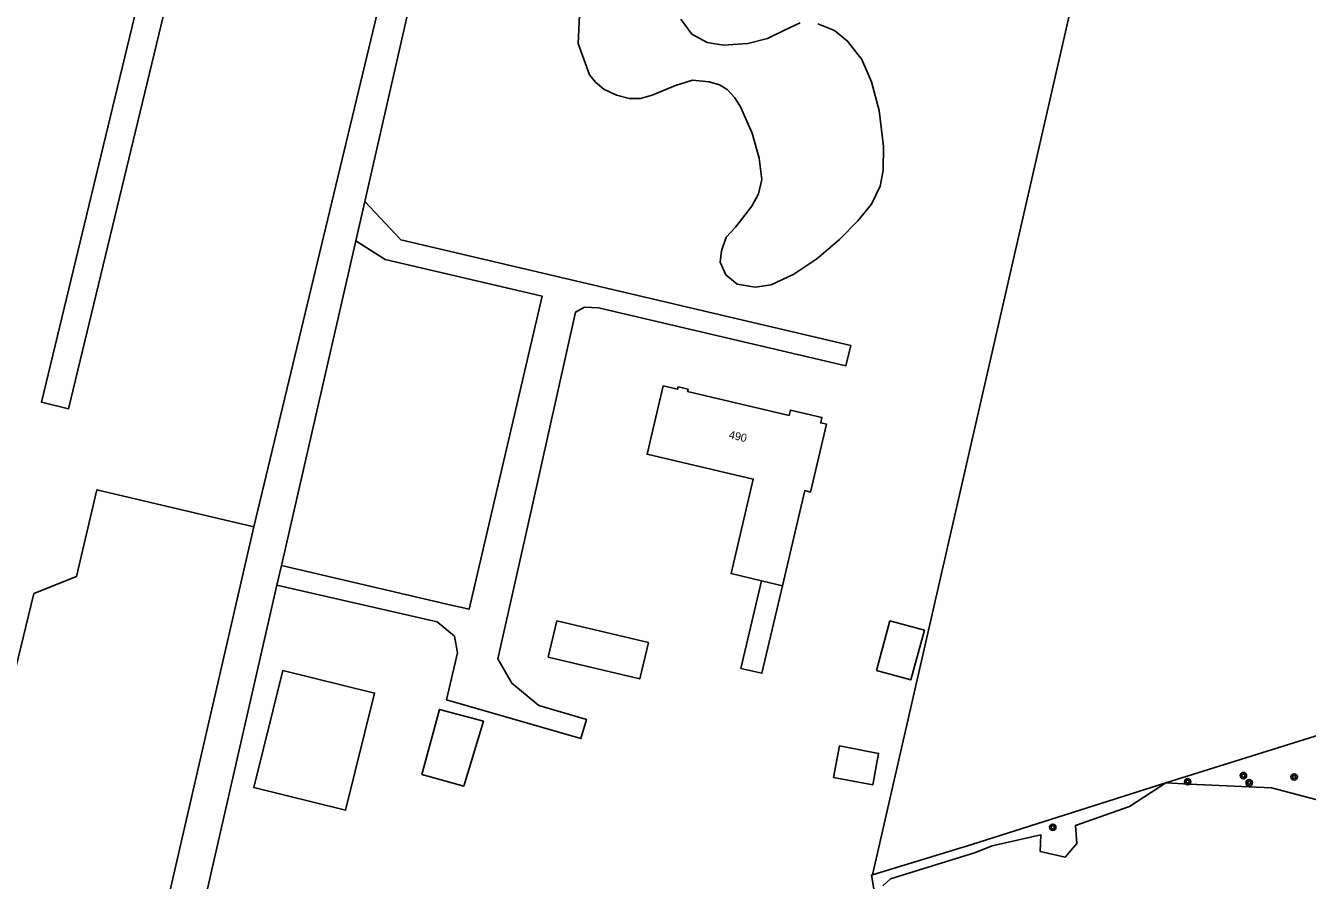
# Model space of a CAD drawing. Extents: x 128999 to 131010, y 395498 to 399007.
# Drawn here: x 130428.2 to 130588.4, y 396583.2 to 396690 of the extents above; entities that cross this region are included whole.
import ezdxf

# ---------------------------------------------------------------- set-up
doc = ezdxf.new("R2010")
doc.units = 0
for name, color, linetype in [('gg-afsc-hekwerk', 7, 'Continuous'), ('gg-anno-huisnummerreeks BGT', 7, 'Continuous'), ('gg-bbg-gedigitaliseerde bebouwing', 7, 'Continuous'), ('gg-bbg-gedigitaliseerde bijgebouw', 7, 'Continuous'), ('gg-bbg-hoofdgebouw', 7, 'Continuous'), ('gg-bbg-tussenscheiding', 7, 'Continuous'), ('gg-knt-onverhard', 7, 'Continuous'), ('gg-kntw-bovenkant insteek waterloop', 7, 'Continuous'), ('gt-grn-groengrens', 7, 'Continuous'), ('gt-grn-vlakafsluiter', 7, 'Continuous'), ('gt-symb-boom', 7, 'Continuous')]:
    doc.layers.add(name, color=color, linetype=linetype)

# ---------------------------------------------------------------- blocks, each defined once
blk = doc.blocks.new('gt0-BOOM')
at = {"layer": 'gt-symb-boom'}
for radius in [0.4, 0.2]:
    blk.add_circle((0, 0), radius, dxfattribs=at)

msp = doc.modelspace()

# ---------------------------------------------------------------- linework, layer by layer
at = {"layer": 'gg-afsc-hekwerk'}
msp.add_line((130570.68, 396595.36), (130611.52, 396608.19), dxfattribs=at)
for points in [[(130534.01, 396583.88), (130546.45, 396587.65), (130570.68, 396595.36)], [(130526.83, 396551.18), (130532.68, 396578.03), (130534.48, 396580.42), (130533.9, 396583.84), (130534.01, 396583.88)]]:
    msp.add_lwpolyline(points, dxfattribs=at)
at = {"layer": 'gg-bbg-gedigitaliseerde bebouwing'}
msp.add_lwpolyline([(130520.16, 396620.62), (130516.35, 396621.53), (130519.12, 396633.33), (130505.86, 396636.45), (130507.87, 396644.98)], dxfattribs=at)
at = {"layer": 'gg-bbg-gedigitaliseerde bijgebouw'}
for points in [[(130522.77, 396620.01), (130520.2, 396609.07), (130517.59, 396609.68), (130520.16, 396620.62)], [(130493.51, 396611.09), (130494.59, 396615.62), (130506.02, 396612.9), (130504.94, 396608.37), (130493.51, 396611.09)], [(130534.52, 396609.43), (130538.83, 396608.26), (130540.51, 396614.44), (130536.19, 396615.61), (130534.52, 396609.43)], [(130460.34, 396609.43), (130456.71, 396594.78), (130468.18, 396591.94), (130471.81, 396606.59), (130460.34, 396609.43)], [(130477.7, 396596.41), (130482.95, 396594.98), (130485.41, 396603.07), (130479.9, 396604.56), (130477.7, 396596.41)], [(130529.14, 396596.05), (130529.88, 396599.98), (130534.79, 396599.05), (130534.05, 396595.12), (130529.14, 396596.05)]]:
    msp.add_lwpolyline(points, dxfattribs=at)
at = {"layer": 'gg-bbg-hoofdgebouw'}
msp.add_lwpolyline([(130507.87, 396644.98), (130509.67, 396644.56), (130509.74, 396644.85), (130510.98, 396644.56), (130510.91, 396644.27), (130523.61, 396641.29), (130523.77, 396641.97), (130527.71, 396641.04), (130527.55, 396640.36), (130528.28, 396640.19), (130526.29, 396631.72), (130525.56, 396631.89), (130522.77, 396620.01)], dxfattribs=at)
at = {"layer": 'gg-bbg-tussenscheiding'}
msp.add_line((130522.77, 396620.01), (130520.16, 396620.62), dxfattribs=at)
at = {"layer": 'gg-knt-onverhard'}
for p, q in [((130485.7, 396747.91), (130456.71, 396627.35)), ((130470.58, 396668.02), (130488.7, 396747.23)), ((130469.46, 396663.13), (130470.58, 396668.02)), ((130460.18, 396622.53), (130469.46, 396663.13)), ((130459.61, 396620.06), (130460.18, 396622.53))]:
    msp.add_line(p, q, dxfattribs=at)
for points in [[(130455.41, 396748.49), (130452.71, 396736.36), (130435.84, 396666.44), (130430.17, 396642.94), (130433.57, 396642.12), (130459.02, 396747.64)], [(130459.61, 396620.06), (130479.61, 396615.51), (130481.77, 396613.69), (130482.18, 396611.62), (130480.8, 396605.74), (130497.58, 396600.91), (130498.28, 396603.31), (130492.32, 396605.03), (130488.95, 396607.82), (130487.22, 396610.86), (130491.37, 396629.38), (130496.92, 396654.2), (130498.05, 396654.82), (130499.77, 396654.75), (130530.71, 396647.5), (130531.31, 396650.05), (130475.09, 396663.24), (130470.58, 396668.02)], [(130469.46, 396663.13), (130473.12, 396660.77), (130492.73, 396656.21), (130483.62, 396617.07), (130480.82, 396617.72), (130460.18, 396622.53)], [(130456.71, 396627.35), (130429.4, 396508.72), (130356.73, 396199.77), (130342.99, 396137.54)], [(130346.16, 396137.46), (130374.43, 396258.44), (130410.98, 396407.4), (130459.61, 396620.06)]]:
    msp.add_lwpolyline(points, dxfattribs=at)
at = {"layer": 'gg-kntw-bovenkant insteek waterloop'}
for points in [[(130498.68, 396683.85), (130497.23, 396687.79), (130497.51, 396693.11)], [(130527.21, 396690.25), (130529.26, 396689.38), (130530.91, 396688.07), (130532.67, 396685.76), (130533.89, 396682.99), (130534.86, 396679.41), (130535.4, 396674.91), (130535.37, 396671.89), (130534.96, 396669.93), (130533.9, 396667.7), (130532.21, 396665.6), (130529.89, 396663.27), (130527.07, 396660.86), (130524.21, 396658.94), (130521.36, 396657.61), (130519.38, 396657.32), (130517.1, 396657.7), (130515.7, 396658.87), (130514.98, 396660.43), (130515.14, 396661.87), (130515.75, 396663.59), (130516.9, 396664.83), (130518.93, 396667.43), (130519.76, 396668.98), (130520.19, 396670.77), (130519.85, 396673.45), (130519, 396676.57), (130517.51, 396679.84), (130516.83, 396680.98), (130515.87, 396682.01), (130514.9, 396682.62), (130513.62, 396682.98), (130511.54, 396683.18), (130509.42, 396682.53), (130506.51, 396681.33), (130505.02, 396680.89), (130503.64, 396680.89), (130502.03, 396681.3), (130500.43, 396682.06), (130499.39, 396682.95), (130498.68, 396683.85)], [(130510.09, 396690.8), (130511.43, 396688.94), (130513.36, 396687.88), (130515.41, 396687.56), (130518.45, 396687.76), (130520.9, 396688.39), (130522.95, 396689.38), (130525, 396690.37)]]:
    msp.add_lwpolyline(points, dxfattribs=at)
at = {"layer": 'gt-grn-groengrens'}
for points in [[(130570.68, 396595.36), (130573.62, 396595.19), (130583.86, 396594.75), (130603.65, 396589.53), (130610.35, 396588.71), (130618.17, 396587.06), (130620.58, 396598.01), (130624.71, 396599.26), (130627.07, 396598.66)], [(130535.31, 396582.49), (130536.28, 396583.36), (130546.76, 396586.61), (130548.97, 396587.5), (130555.06, 396588.86), (130554.98, 396586.81), (130558.09, 396586.08), (130559.54, 396587.8), (130559.39, 396590.05), (130566.15, 396592.4), (130570.68, 396595.36)]]:
    msp.add_lwpolyline(points, dxfattribs=at)
at = {"layer": 'gt-grn-vlakafsluiter'}
msp.add_line((130534.01, 396583.88), (130567.33, 396729.41), dxfattribs=at)
msp.add_lwpolyline([(130456.71, 396627.35), (130437.11, 396632), (130434.54, 396621.16), (130429.24, 396619.02), (130420.06, 396581.4), (130410.44, 396583.76)], dxfattribs=at)

# ---------------------------------------------------------------- block references
at = {"layer": 'gt-symb-boom'}
for p in [(130580.37, 396596.28), (130573.4, 396595.52), (130581.1, 396595.38), (130586.71, 396596.11), (130556.55, 396589.82)]:
    msp.add_blockref('gt0-BOOM', p, dxfattribs=at)

# ---------------------------------------------------------------- texts
at = {"layer": 'gg-anno-huisnummerreeks BGT'}
msp.add_text('490', height=1, rotation=346.8, dxfattribs=at).set_placement((130516.01, 396638.45))

doc.saveas('drawing.dxf')
